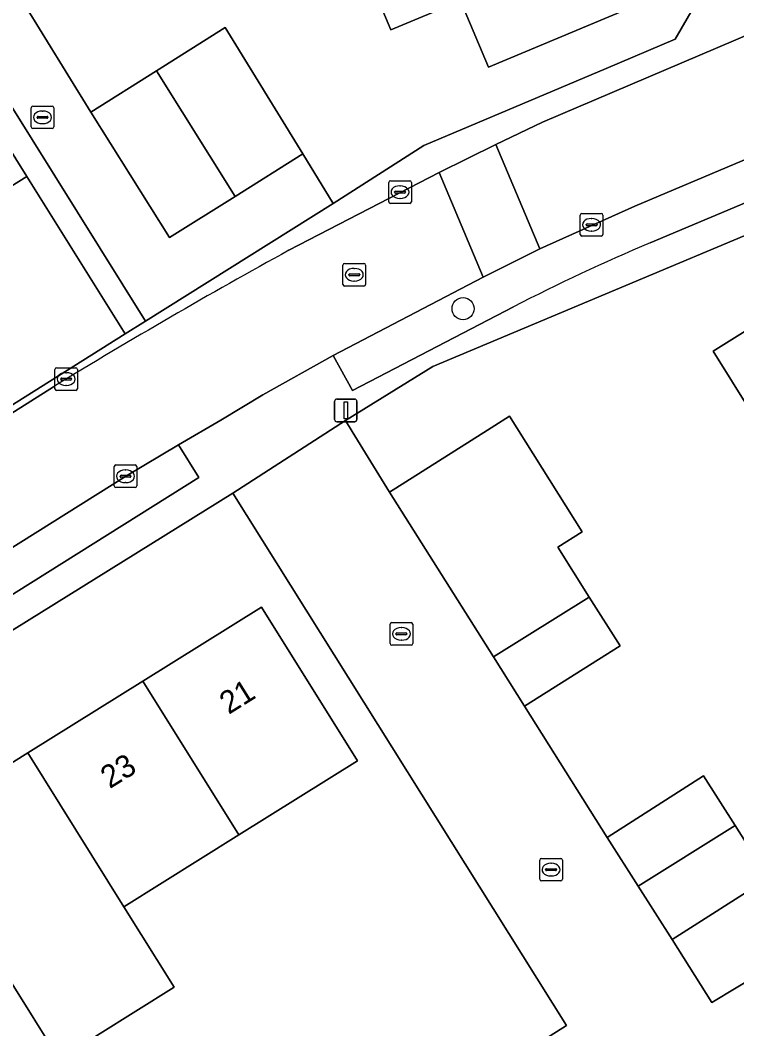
# Model space of a CAD drawing. Extents: x 157767 to 159172, y 387839 to 389425.
# Drawn here: x 158811.2 to 158842.93, y 388146.97 to 388191.62 of the extents above; entities that cross this region are included whole.
import ezdxf

# ---------------------------------------------------------------- set-up
doc = ezdxf.new("R2010")
doc.units = 0
for name, color, linetype in [('IMGEO_Boom', 7, 'Continuous'), ('IMGEO_Erf', 7, 'Continuous'), ('IMGEO_Kolk', 7, 'Continuous'), ('IMGEO_Lichtmast', 7, 'Continuous'), ('IMGEO_Muur', 7, 'Continuous'), ('IMGEO_Pand', 7, 'Continuous'), ('IMGEO_Pand_nummerreeks', 7, 'Continuous'), ('IMGEO_Parkeervlak_open', 7, 'Continuous'), ('IMGEO_Rijbaan_lokaal_open', 7, 'Continuous'), ('IMGEO_Rioolput', 7, 'Continuous'), ('IMGEO_Voetpad_open', 7, 'Continuous')]:
    doc.layers.add(name, color=color, linetype=linetype)

msp = doc.modelspace()

# ---------------------------------------------------------------- linework, layer by layer
at = {"layer": 'IMGEO_Boom'}
msp.add_circle((158830.812, 388178.85), 0.489, dxfattribs=at)
at = {"layer": 'IMGEO_Erf'}
for points in [[(158799.586, 388167.503), (158811.429, 388174.954), (158815.858, 388177.741), (158811.5, 388184.707), (158810.03, 388183.785), (158806.679, 388189.13), (158808.15, 388190.052), (158803.865, 388197.034), (158802.451, 388196.151), (158799.096, 388201.525), (158800.51, 388202.408), (158796.279, 388209.161), (158794.865, 388208.278), (158791.51, 388213.652), (158792.924, 388214.535), (158791.842, 388216.226), (158790.68, 388218.041), (158788.543, 388216.76), (158783.927, 388213.879), (158785.624, 388211.162), (158784.322, 388210.346), (158788.799, 388203.206), (158790.058, 388203.995)], [(158811.285, 388192.507), (158814.327, 388187.554), (158817.241, 388189.38), (158820.286, 388191.289), (158823.717, 388185.699), (158825.064, 388183.503), (158829.082, 388186.069), (158837.148, 388189.488), (158840.197, 388190.78), (158841.796, 388193.537)], [(158839.531, 388192.726), (158831.94, 388189.54), (158830.706, 388192.482), (158827.618, 388191.186), (158826.477, 388193.907)], [(158852.533, 388185.971), (158829.479, 388176.293), (158825.601, 388173.907), (158825.906, 388173.419), (158827.554, 388170.734), (158831.9, 388173.477), (158832.865, 388174.086), (158836.088, 388168.977), (158835.003, 388168.293), (158836.398, 388166.083), (158837.763, 388163.921), (158833.536, 388161.253), (158837.185, 388155.447), (158841.457, 388158.168), (158842.858, 388155.968), (158844.341, 388153.641), (158840.069, 388150.92), (158841.823, 388148.142), (158846.14, 388150.729)], [(158844.528, 388172.732), (158841.878, 388176.972), (158851.3, 388182.857)], [(158845.091, 388128.806), (158841.908, 388134.171), (158839.643, 388137.663), (158834.171, 388134.108), (158832.462, 388136.738), (158830.755, 388139.367), (158828.647, 388142.73), (158834.177, 388146.196), (158834.103, 388146.313), (158835.389, 388147.118), (158820.614, 388170.682), (158797.62, 388156.385)]]:
    msp.add_lwpolyline(points, dxfattribs=at)
msp.add_lwpolyline([(158805.455, 388145.92), (158801.205, 388152.726), (158806.458, 388156.005), (158811.547, 388159.183), (158816.637, 388162.36), (158821.89, 388165.64), (158826.14, 388158.833), (158820.887, 388155.554), (158815.797, 388152.376), (158818.024, 388148.81), (158812.934, 388145.632), (158810.707, 388149.199)], close=True, dxfattribs=at)
at = {"layer": 'IMGEO_Kolk'}
for p, q in [((158811.693, 388186.893), (158811.693, 388187.745)), ((158811.768, 388187.819), (158812.62, 388187.819)), ((158812.694, 388187.745), (158812.694, 388186.893)), ((158811.952, 388187.313), (158811.952, 388187.325)), ((158812.39, 388187.276), (158811.992, 388187.276)), ((158811.995, 388187.362), (158812.393, 388187.362)), ((158812.181, 388187.599), (158812.206, 388187.599)), ((158812.436, 388187.325), (158812.436, 388187.313)), ((158812.62, 388186.819), (158811.768, 388186.819)), ((158812.204, 388187.039), (158812.179, 388187.039)), ((158827.523, 388183.583), (158827.523, 388184.435)), ((158827.598, 388184.509), (158828.45, 388184.509)), ((158828.011, 388184.289), (158828.036, 388184.289)), ((158828.524, 388184.435), (158828.524, 388183.583)), ((158827.782, 388184.003), (158827.782, 388184.015)), ((158828.22, 388183.966), (158827.822, 388183.966)), ((158827.825, 388184.052), (158828.223, 388184.052)), ((158828.034, 388183.729), (158828.009, 388183.729)), ((158828.266, 388184.015), (158828.266, 388184.003)), ((158828.45, 388183.509), (158827.598, 388183.509)), ((158836.001, 388182.137), (158836.001, 388182.989)), ((158836.076, 388183.063), (158836.928, 388183.063)), ((158836.489, 388182.843), (158836.514, 388182.843)), ((158837.002, 388182.989), (158837.002, 388182.137)), ((158836.26, 388182.557), (158836.26, 388182.569)), ((158836.698, 388182.52), (158836.3, 388182.52)), ((158836.303, 388182.606), (158836.701, 388182.606)), ((158836.744, 388182.569), (158836.744, 388182.557)), ((158836.928, 388182.063), (158836.076, 388182.063)), ((158836.512, 388182.283), (158836.487, 388182.283)), ((158812.74, 388175.308), (158812.74, 388176.16)), ((158812.815, 388176.234), (158813.667, 388176.234)), ((158813.741, 388176.16), (158813.741, 388175.308)), ((158812.999, 388175.728), (158812.999, 388175.74)), ((158813.437, 388175.691), (158813.039, 388175.691)), ((158813.042, 388175.777), (158813.44, 388175.777)), ((158813.228, 388176.014), (158813.253, 388176.014)), ((158813.483, 388175.74), (158813.483, 388175.728)), ((158813.667, 388175.234), (158812.815, 388175.234)), ((158813.251, 388175.454), (158813.226, 388175.454)), ((158815.367, 388171.005), (158815.367, 388171.857)), ((158815.442, 388171.931), (158816.294, 388171.931)), ((158815.855, 388171.711), (158815.88, 388171.711)), ((158816.368, 388171.857), (158816.368, 388171.005)), ((158815.626, 388171.425), (158815.626, 388171.437)), ((158816.064, 388171.388), (158815.666, 388171.388)), ((158815.669, 388171.474), (158816.067, 388171.474)), ((158816.11, 388171.437), (158816.11, 388171.425)), ((158816.294, 388170.931), (158815.442, 388170.931)), ((158815.878, 388171.151), (158815.853, 388171.151)), ((158827.659, 388164.955), (158828.511, 388164.955)), ((158827.584, 388164.029), (158827.584, 388164.881)), ((158827.843, 388164.449), (158827.843, 388164.461)), ((158827.886, 388164.498), (158828.284, 388164.498)), ((158828.072, 388164.735), (158828.097, 388164.735)), ((158828.327, 388164.461), (158828.327, 388164.449)), ((158828.585, 388164.881), (158828.585, 388164.029)), ((158828.281, 388164.412), (158827.883, 388164.412)), ((158828.095, 388164.175), (158828.07, 388164.175)), ((158828.511, 388163.955), (158827.659, 388163.955)), ((158834.209, 388153.593), (158834.209, 388154.445)), ((158834.284, 388154.519), (158835.136, 388154.519)), ((158834.697, 388154.299), (158834.722, 388154.299)), ((158835.21, 388154.445), (158835.21, 388153.593)), ((158834.468, 388154.013), (158834.468, 388154.025)), ((158834.906, 388153.976), (158834.508, 388153.976)), ((158834.511, 388154.062), (158834.909, 388154.062)), ((158834.952, 388154.025), (158834.952, 388154.013)), ((158835.136, 388153.519), (158834.284, 388153.519)), ((158834.72, 388153.739), (158834.695, 388153.739))]:
    msp.add_line(p, q, dxfattribs=at)
for points in [[(158811.693, 388186.893), (158811.693, 388187.745)], [(158811.768, 388187.819), (158812.62, 388187.819)], [(158812.694, 388187.745), (158812.694, 388186.893)], [(158812.62, 388186.819), (158811.768, 388186.819)], [(158827.523, 388183.583), (158827.523, 388184.435)], [(158827.598, 388184.509), (158828.45, 388184.509)], [(158828.524, 388184.435), (158828.524, 388183.583)], [(158828.45, 388183.509), (158827.598, 388183.509)], [(158836.001, 388182.137), (158836.001, 388182.989)], [(158836.076, 388183.063), (158836.928, 388183.063)], [(158837.002, 388182.989), (158837.002, 388182.137)], [(158836.928, 388182.063), (158836.076, 388182.063)], [(158812.74, 388175.308), (158812.74, 388176.16)], [(158812.815, 388176.234), (158813.667, 388176.234)], [(158813.741, 388176.16), (158813.741, 388175.308)], [(158813.667, 388175.234), (158812.815, 388175.234)], [(158815.367, 388171.005), (158815.367, 388171.857)], [(158815.442, 388171.931), (158816.294, 388171.931)], [(158816.368, 388171.857), (158816.368, 388171.005)], [(158816.294, 388170.931), (158815.442, 388170.931)], [(158827.659, 388164.955), (158828.511, 388164.955)], [(158827.584, 388164.029), (158827.584, 388164.881)], [(158828.585, 388164.881), (158828.585, 388164.029)], [(158828.511, 388163.955), (158827.659, 388163.955)], [(158834.209, 388153.593), (158834.209, 388154.445)], [(158834.284, 388154.519), (158835.136, 388154.519)], [(158835.21, 388154.445), (158835.21, 388153.593)], [(158835.136, 388153.519), (158834.284, 388153.519)]]:
    msp.add_lwpolyline(points, dxfattribs=at)
for centre, radius, start, end in [((158811.77, 388187.743), 0.0765, 91.552, 178.448), ((158811.77, 388187.743), 0.0765, 91.552, 178.448), ((158812.618, 388187.743), 0.0765, 1.552, 88.448), ((158812.618, 388187.743), 0.0765, 1.552, 88.448), ((158811.992, 388187.322), 0.0403, 85.8775, 175.7526), ((158811.989, 388187.312), 0.0366, 178.938, 274.7102), ((158812.393, 388187.319), 0.043, 264.8664, 352.4533), ((158812.397, 388187.324), 0.0386, 1.7309, 96.639), ((158811.77, 388186.895), 0.0765, 181.552, 268.448), ((158811.77, 388186.895), 0.0765, 181.552, 268.448), ((158812.618, 388186.895), 0.0765, 271.552, 358.448), ((158812.618, 388186.895), 0.0765, 271.552, 358.448), ((158827.6, 388184.433), 0.0765, 91.552, 178.448), ((158827.6, 388184.433), 0.0765, 91.552, 178.448), ((158828.448, 388184.433), 0.0765, 1.552, 88.448), ((158828.448, 388184.433), 0.0765, 1.552, 88.448), ((158827.822, 388184.012), 0.0403, 85.8775, 175.7526), ((158827.819, 388184.002), 0.0366, 178.938, 274.7102), ((158828.223, 388184.009), 0.043, 264.8664, 352.4533), ((158828.227, 388184.014), 0.0386, 1.7309, 96.639), ((158827.6, 388183.585), 0.0765, 181.552, 268.448), ((158827.6, 388183.585), 0.0765, 181.552, 268.448), ((158828.448, 388183.585), 0.0765, 271.552, 358.448), ((158828.448, 388183.585), 0.0765, 271.552, 358.448), ((158836.078, 388182.987), 0.0765, 91.552, 178.448), ((158836.078, 388182.987), 0.0765, 91.552, 178.448), ((158836.926, 388182.987), 0.0765, 1.552, 88.448), ((158836.926, 388182.987), 0.0765, 1.552, 88.448), ((158836.3, 388182.566), 0.0403, 85.8775, 175.7526), ((158836.297, 388182.556), 0.0366, 178.938, 274.7102), ((158836.701, 388182.563), 0.043, 264.8664, 352.4533), ((158836.705, 388182.568), 0.0386, 1.7309, 96.639), ((158836.078, 388182.139), 0.0765, 181.552, 268.448), ((158836.078, 388182.139), 0.0765, 181.552, 268.448), ((158836.926, 388182.139), 0.0765, 271.552, 358.448), ((158836.926, 388182.139), 0.0765, 271.552, 358.448), ((158812.817, 388176.158), 0.0765, 91.552, 178.448), ((158812.817, 388176.158), 0.0765, 91.552, 178.448), ((158813.665, 388176.158), 0.0765, 1.552, 88.448), ((158813.665, 388176.158), 0.0765, 1.552, 88.448), ((158813.039, 388175.737), 0.0403, 85.8775, 175.7526), ((158813.036, 388175.727), 0.0366, 178.938, 274.7102), ((158813.44, 388175.734), 0.043, 264.8664, 352.4533), ((158813.444, 388175.739), 0.0386, 1.7309, 96.639), ((158812.817, 388175.31), 0.0765, 181.552, 268.448), ((158812.817, 388175.31), 0.0765, 181.552, 268.448), ((158813.665, 388175.31), 0.0765, 271.552, 358.448), ((158813.665, 388175.31), 0.0765, 271.552, 358.448), ((158815.444, 388171.855), 0.0765, 91.552, 178.448), ((158815.444, 388171.855), 0.0765, 91.552, 178.448), ((158816.292, 388171.855), 0.0765, 1.552, 88.448), ((158816.292, 388171.855), 0.0765, 1.552, 88.448), ((158815.666, 388171.434), 0.0403, 85.8775, 175.7526), ((158815.663, 388171.424), 0.0366, 178.938, 274.7102), ((158816.067, 388171.431), 0.043, 264.8664, 352.4533), ((158816.071, 388171.436), 0.0386, 1.7309, 96.639), ((158815.444, 388171.007), 0.0765, 181.552, 268.448), ((158815.444, 388171.007), 0.0765, 181.552, 268.448), ((158816.292, 388171.007), 0.0765, 271.552, 358.448), ((158816.292, 388171.007), 0.0765, 271.552, 358.448), ((158827.661, 388164.879), 0.0765, 91.552, 178.448), ((158827.661, 388164.879), 0.0765, 91.552, 178.448), ((158828.509, 388164.879), 0.0765, 1.552, 88.448), ((158828.509, 388164.879), 0.0765, 1.552, 88.448), ((158827.883, 388164.458), 0.0403, 85.8775, 175.7526), ((158828.288, 388164.46), 0.0386, 1.7309, 96.639), ((158827.661, 388164.031), 0.0765, 181.552, 268.448), ((158827.661, 388164.031), 0.0765, 181.552, 268.448), ((158827.88, 388164.448), 0.0366, 178.938, 274.7102), ((158828.284, 388164.455), 0.043, 264.8664, 352.4533), ((158828.509, 388164.031), 0.0765, 271.552, 358.448), ((158828.509, 388164.031), 0.0765, 271.552, 358.448), ((158834.286, 388154.443), 0.0765, 91.552, 178.448), ((158834.286, 388154.443), 0.0765, 91.552, 178.448), ((158835.134, 388154.443), 0.0765, 1.552, 88.448), ((158835.134, 388154.443), 0.0765, 1.552, 88.448), ((158834.508, 388154.022), 0.0403, 85.8775, 175.7526), ((158834.505, 388154.012), 0.0366, 178.938, 274.7102), ((158834.909, 388154.019), 0.043, 264.8664, 352.4533), ((158834.913, 388154.024), 0.0386, 1.7309, 96.639), ((158834.286, 388153.595), 0.0765, 181.552, 268.448), ((158834.286, 388153.595), 0.0765, 181.552, 268.448), ((158835.134, 388153.595), 0.0765, 271.552, 358.448), ((158835.134, 388153.595), 0.0765, 271.552, 358.448)]:
    msp.add_arc(centre, radius, start, end, dxfattribs=at)
for centre, major_axis, ratio, start_param, end_param in [((158812.18, 388187.319), (-0.387, 0.002), 0.722429, 4.712389, 7.853982), ((158812.205, 388187.319), (-0.39, 0.002), 0.717154, 1.570796, 4.712389), ((158828.01, 388184.009), (-0.387, 0.002), 0.722429, 4.712389, 7.853982), ((158828.035, 388184.009), (-0.39, 0.002), 0.717154, 1.570796, 4.712389), ((158836.488, 388182.563), (-0.387, 0.002), 0.722429, 4.712389, 7.853982), ((158836.513, 388182.563), (-0.39, 0.002), 0.717154, 1.570796, 4.712389), ((158813.227, 388175.734), (-0.387, 0.002), 0.722429, 4.712389, 7.853982), ((158813.252, 388175.734), (-0.39, 0.002), 0.717154, 1.570796, 4.712389), ((158815.854, 388171.431), (-0.387, 0.002), 0.722429, 4.712389, 7.853982), ((158815.879, 388171.431), (-0.39, 0.002), 0.717154, 1.570796, 4.712389), ((158828.071, 388164.455), (-0.387, 0.002), 0.722429, 4.712389, 7.853982), ((158828.096, 388164.455), (-0.39, 0.002), 0.717154, 1.570796, 4.712389), ((158834.696, 388154.019), (-0.387, 0.002), 0.722429, 4.712389, 7.853982), ((158834.721, 388154.019), (-0.39, 0.002), 0.717154, 1.570796, 4.712389)]:
    msp.add_ellipse(centre, major_axis=major_axis, ratio=ratio, start_param=start_param, end_param=end_param, dxfattribs=at)
at = {"layer": 'IMGEO_Lichtmast'}
for p, q in [((158825.124, 388173.947), (158825.124, 388174.747)), ((158825.124, 388174.747), (158825.124, 388173.947)), ((158825.224, 388174.847), (158826.014, 388174.847)), ((158826.014, 388174.847), (158825.224, 388174.847)), ((158826.114, 388174.747), (158826.114, 388173.947)), ((158826.114, 388173.947), (158826.114, 388174.747)), ((158826.014, 388173.847), (158825.224, 388173.847)), ((158825.224, 388173.847), (158826.014, 388173.847))]:
    msp.add_line(p, q, dxfattribs=at)
msp.add_lwpolyline([(158825.544, 388174.722), (158825.694, 388174.722), (158825.694, 388173.972), (158825.544, 388173.972), (158825.544, 388174.722)], dxfattribs=at)
for centre, start, end in [((158825.224, 388174.747), 90, 180), ((158825.224, 388174.747), 90, 180), ((158826.014, 388174.747), 0, 90), ((158826.014, 388174.747), 360, 90), ((158825.224, 388173.947), 180, 270), ((158825.224, 388173.947), 180, 270), ((158826.014, 388173.947), 270, 0), ((158826.014, 388173.947), 270, 0)]:
    msp.add_arc(centre, 0.1, start, end, dxfattribs=at)
at = {"layer": 'IMGEO_Muur'}
for points in [[(158825.064, 388183.503), (158829.082, 388186.069), (158837.148, 388189.488)], [(158811.5, 388184.707), (158815.858, 388177.741)], [(158815.858, 388177.741), (158811.429, 388174.954)]]:
    msp.add_lwpolyline(points, dxfattribs=at)
at = {"layer": 'IMGEO_Pand'}
for points in [[(158837.158, 388198.381), (158835.918, 388197.861), (158828.371, 388194.693), (158826.477, 388193.907), (158827.618, 388191.186), (158830.706, 388192.482), (158831.94, 388189.54), (158839.531, 388192.726)], [(158820.286, 388191.289), (158817.241, 388189.38), (158820.723, 388183.822), (158823.717, 388185.699)], [(158811.5, 388184.707), (158808.15, 388190.052), (158806.679, 388189.13), (158810.03, 388183.785)], [(158820.723, 388183.822), (158817.241, 388189.38), (158814.327, 388187.554), (158817.811, 388181.996)], [(158854.654, 388177.489), (158851.3, 388182.857), (158841.878, 388176.972), (158844.528, 388172.732), (158845.206, 388171.646)], [(158832.159, 388163.435), (158836.398, 388166.083), (158835.003, 388168.293), (158836.088, 388168.977), (158832.865, 388174.086), (158831.9, 388173.477), (158827.554, 388170.734)], [(158832.159, 388163.435), (158833.536, 388161.253), (158837.763, 388163.921), (158836.398, 388166.083)], [(158820.887, 388155.554), (158826.14, 388158.833), (158821.89, 388165.64), (158816.637, 388162.36)], [(158815.797, 388152.376), (158820.887, 388155.554), (158816.637, 388162.36), (158811.547, 388159.183)], [(158811.547, 388159.183), (158806.458, 388156.005), (158810.707, 388149.199), (158812.934, 388145.632), (158818.024, 388148.81), (158815.797, 388152.376)], [(158838.563, 388153.284), (158842.858, 388155.968), (158841.457, 388158.168), (158837.185, 388155.447)], [(158838.563, 388153.284), (158840.069, 388150.92), (158844.341, 388153.641), (158842.858, 388155.968)]]:
    msp.add_lwpolyline(points, close=True, dxfattribs=at)
at = {"layer": 'IMGEO_Parkeervlak_open'}
msp.add_lwpolyline([(158839.101, 388181.762), (158852.035, 388187.211), (158851.348, 388188.842), (158838.415, 388183.394), (158834.213, 388181.495), (158831.703, 388180.241), (158825.065, 388176.779), (158825.915, 388175.227), (158833.042, 388178.928)], dxfattribs=at)
msp.add_lwpolyline([(158797.306, 388159.782), (158798.247, 388158.283), (158819.119, 388171.38), (158818.217, 388172.816), (158815.907, 388171.454)], close=True, dxfattribs=at)
msp.add_arc((158871.731, 388104.106), 84.233, 112.79154, 117.34263, dxfattribs=at)
at = {"layer": 'IMGEO_Rijbaan_lokaal_open'}
for points in [[(158792.727, 388216.793), (158816.757, 388178.304), (158825.064, 388183.503), (158823.717, 388185.699), (158820.723, 388183.822), (158817.811, 388181.996), (158814.327, 388187.554), (158811.285, 388192.507)], [(158815.907, 388171.454), (158818.217, 388172.816), (158820.086, 388173.921), (158821.954, 388175.029), (158825.065, 388176.779), (158831.703, 388180.241), (158829.75, 388184.879), (158823.104, 388181.434)], [(158812.68, 388175.394), (158806.363, 388171.4), (158797.856, 388166.009), (158796.713, 388165.284), (158795.758, 388164.679)], [(158846.14, 388150.729), (158841.823, 388148.142), (158840.069, 388150.92), (158838.563, 388153.284), (158837.185, 388155.447), (158833.536, 388161.253), (158832.159, 388163.435), (158827.554, 388170.734), (158825.906, 388173.419), (158825.601, 388173.907), (158820.614, 388170.682), (158835.389, 388147.118), (158834.103, 388146.313), (158834.177, 388146.196), (158836.227, 388142.921), (158836.298, 388142.811), (158837.934, 388140.293), (158839.643, 388137.663), (158841.908, 388134.171), (158845.398, 388136.363)], [(158797.306, 388159.782), (158815.907, 388171.454)]]:
    msp.add_lwpolyline(points, dxfattribs=at)
for points in [[(158888.314, 388209.111), (158886.381, 388213.739), (158885.297, 388213.284), (158881.115, 388211.539), (158871.981, 388207.684), (158854.654, 388200.372), (158847.98, 388197.555), (158847.734, 388197.451), (158845.183, 388191.726), (158834.329, 388187.105), (158832.267, 388186.117), (158834.213, 388181.495), (158838.415, 388183.394), (158851.348, 388188.842), (158854.028, 388189.971), (158857.077, 388196.056)], [(158831.703, 388180.241), (158834.213, 388181.495), (158832.267, 388186.117), (158829.75, 388184.879)]]:
    msp.add_lwpolyline(points, close=True, dxfattribs=at)
msp.add_arc((158951.45, 387947.916), 266.465, 118.79403, 121.38472, dxfattribs=at)
at = {"layer": 'IMGEO_Rioolput'}
for p, q in [((158825.495, 388179.925), (158825.495, 388180.777)), ((158825.57, 388180.851), (158826.422, 388180.851)), ((158825.983, 388180.631), (158826.008, 388180.631)), ((158826.496, 388180.777), (158826.496, 388179.925)), ((158825.754, 388180.345), (158825.754, 388180.357)), ((158826.192, 388180.308), (158825.794, 388180.308)), ((158825.797, 388180.394), (158826.195, 388180.394)), ((158826.238, 388180.357), (158826.238, 388180.345)), ((158826.422, 388179.851), (158825.57, 388179.851)), ((158826.006, 388180.071), (158825.981, 388180.071))]:
    msp.add_line(p, q, dxfattribs=at)
for points in [[(158825.495, 388179.925), (158825.495, 388180.777)], [(158825.57, 388180.851), (158826.422, 388180.851)], [(158826.496, 388180.777), (158826.496, 388179.925)], [(158826.422, 388179.851), (158825.57, 388179.851)]]:
    msp.add_lwpolyline(points, dxfattribs=at)
for centre, radius, start, end in [((158825.572, 388180.775), 0.0765, 91.552, 178.448), ((158825.572, 388180.775), 0.0765, 91.552, 178.448), ((158826.42, 388180.775), 0.0765, 1.552, 88.448), ((158826.42, 388180.775), 0.0765, 1.552, 88.448), ((158825.794, 388180.354), 0.0403, 85.8775, 175.7526), ((158825.791, 388180.344), 0.0366, 178.938, 274.7102), ((158826.195, 388180.351), 0.043, 264.8664, 352.4533), ((158826.199, 388180.356), 0.0386, 1.7309, 96.639), ((158825.572, 388179.927), 0.0765, 181.552, 268.448), ((158825.572, 388179.927), 0.0765, 181.552, 268.448), ((158826.42, 388179.927), 0.0765, 271.552, 358.448), ((158826.42, 388179.927), 0.0765, 271.552, 358.448)]:
    msp.add_arc(centre, radius, start, end, dxfattribs=at)
for centre, major_axis, ratio, start_param, end_param in [((158825.982, 388180.351), (-0.387, 0.002), 0.722429, 4.712389, 7.853982), ((158826.007, 388180.351), (-0.39, 0.002), 0.717154, 1.570796, 4.712389)]:
    msp.add_ellipse(centre, major_axis=major_axis, ratio=ratio, start_param=start_param, end_param=end_param, dxfattribs=at)
at = {"layer": 'IMGEO_Voetpad_open'}
msp.add_lwpolyline([(158792.727, 388216.793), (158791.842, 388216.226), (158792.924, 388214.535), (158796.279, 388209.161), (158800.51, 388202.408), (158803.865, 388197.034), (158808.15, 388190.052), (158811.5, 388184.707), (158815.858, 388177.741), (158816.757, 388178.304)], close=True, dxfattribs=at)
for points in [[(158847.734, 388197.451), (158847.98, 388197.555), (158847.295, 388199.213), (158843.355, 388197.648), (158841.694, 388196.988), (158840.562, 388196.486), (158841.796, 388193.537), (158840.197, 388190.78), (158837.148, 388189.488), (158829.082, 388186.069), (158825.064, 388183.503), (158816.757, 388178.304), (158815.858, 388177.741), (158811.429, 388174.954), (158799.586, 388167.503)], [(158823.104, 388181.434), (158829.75, 388184.879), (158832.267, 388186.117), (158834.329, 388187.105), (158845.183, 388191.726), (158847.734, 388197.451)], [(158820.614, 388170.682), (158825.601, 388173.907), (158829.479, 388176.293), (158852.533, 388185.971), (158852.035, 388187.211), (158839.101, 388181.762)], [(158833.042, 388178.928), (158825.915, 388175.227), (158825.065, 388176.779), (158821.954, 388175.029), (158820.086, 388173.921), (158818.217, 388172.816), (158819.119, 388171.38), (158798.247, 388158.283), (158797.306, 388159.782)], [(158796.807, 388167.657), (158797.856, 388166.009), (158806.363, 388171.4), (158812.68, 388175.394)], [(158797.62, 388156.385), (158820.614, 388170.682)]]:
    msp.add_lwpolyline(points, dxfattribs=at)
for centre, radius, start, end in [((158951.45, 387947.916), 266.465, 118.79403, 121.38472), ((158871.731, 388104.106), 84.233, 112.79154, 117.34263)]:
    msp.add_arc(centre, radius, start, end, dxfattribs=at)

# ---------------------------------------------------------------- texts
at = {"layer": 'IMGEO_Pand_nummerreeks'}
for s, p in [('21', (158820.437, 388160.866)), ('23', (158815.17, 388157.577))]:
    msp.add_text(s, height=1, rotation=31.9772, dxfattribs=at).set_placement(p)

doc.saveas('drawing.dxf')
